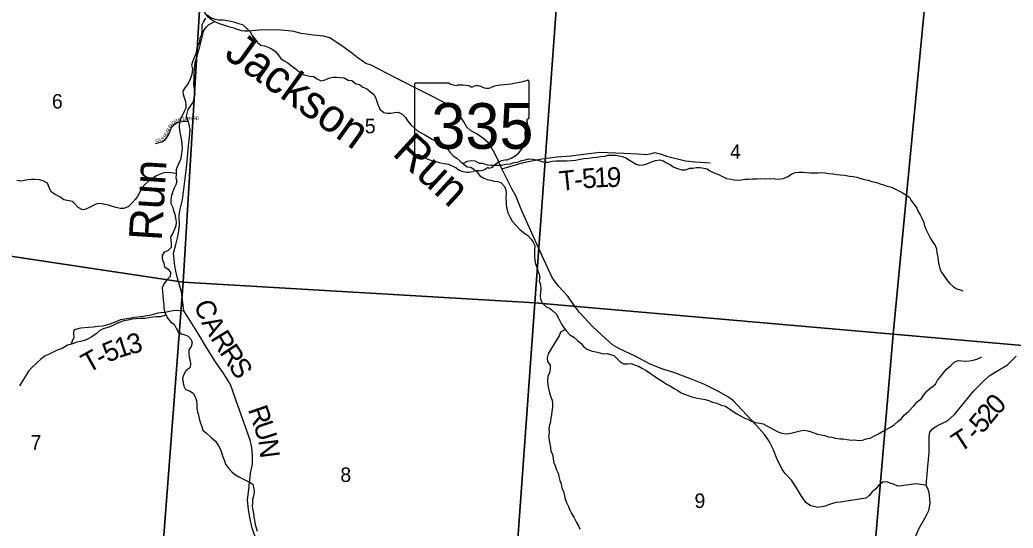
# Model space of a CAD drawing. Extents: x 1578669 to 1989827, y 208020 to 553079.
# Drawn here: x 1861319 to 1876425, y 402392 to 410123 of the extents above; entities that cross this region are included whole.
import ezdxf

# ---------------------------------------------------------------- set-up
doc = ezdxf.new("R2010")
doc.units = 0
for name, color, linetype in [('GM_X_County_Road', 7, 'Continuous'), ('GM_X_County_Road_Text', 7, 'Continuous'), ('GM_X_Minor_River', 7, 'Continuous'), ('GM_X_Minor_River_Text', 7, 'Continuous'), ('GM_X_Section', 7, 'Continuous'), ('GM_X_Section_Text', 7, 'Continuous'), ('GM_X_State_Location', 7, 'Continuous'), ('GM_X_State_Route', 7, 'Continuous'), ('GM_X_State_Shield', 7, 'Continuous'), ('GM_X_Township_Road', 7, 'Continuous'), ('GM_X_Township_Road_Text', 7, 'Continuous'), ('GM_X_Township_Subdivision', 7, 'Continuous'), ('GM_X_Township_Subdivision_Text', 7, 'Continuous')]:
    doc.layers.add(name, color=color, linetype=linetype)

msp = doc.modelspace()

# ---------------------------------------------------------------- linework, layer by layer
at = {"layer": 'GM_X_County_Road'}
msp.add_lwpolyline([(1864905, 402247), (1864852, 402393), (1864818, 402552), (1864794, 402676), (1864781, 402816), (1864801, 402985), (1864828, 403223), (1864856, 403371), (1864857, 403500), (1864849, 403618), (1864821, 403728), (1864605, 404344), (1864521, 404577), (1864422, 404740), (1864294, 404919), (1864158, 405140), (1864031, 405351), (1863931, 405515), (1863815, 405696), (1863776, 405987), (1863722, 406175), (1863693, 406300), (1863675, 406382), (1863665, 406478), (1863658, 406576), (1863690, 406707), (1863724, 406849), (1863745, 406993), (1863743, 407143), (1863750, 407224), (1863792, 407384), (1863847, 407830), (1863868, 408031), (1863883, 408209), (1863899, 408337), (1863907, 408458), (1863882, 408572), (1863878, 408583), (1863854, 408658), (1863880, 408760), (1863953, 408870), (1863983, 408994), (1863965, 409139), (1863970, 409241), (1863972, 409319), (1863986, 409473), (1864057, 409716), (1864091, 409860), (1864114, 409950), (1864130, 409983), (1864155, 410015), (1864187, 410047), (1864281, 410098)], dxfattribs=at)
at = {"layer": 'GM_X_Minor_River'}
for points in [[(1864142, 410150), (1864114, 410098), (1864087, 410047), (1864085, 409962)], [(1864166, 410199), (1864230, 410156), (1864287, 410133), (1864343, 410125), (1864413, 410122), (1864471, 410115), (1864527, 410105), (1864590, 410086), (1864646, 410069), (1864703, 410053), (1864756, 410006), (1864823, 409940)], [(1864085, 409962), (1864080, 409896), (1864056, 409842), (1864052, 409782), (1864026, 409726), (1864004, 409664), (1863996, 409608), (1863966, 409535), (1863942, 409485), (1863931, 409435), (1863943, 409381), (1863941, 409327), (1863929, 409275), (1863911, 409219), (1863879, 409157), (1863829, 409090), (1863799, 409040), (1863802, 408988), (1863838, 408884), (1863844, 408832), (1863842, 408780), (1863820, 408728), (1863792, 408674), (1863764, 408616), (1863745, 408561), (1863743, 408499), (1863749, 408447), (1863759, 408391), (1863767, 408339), (1863775, 408281), (1863783, 408229), (1863785, 408169), (1863774, 408053), (1863760, 407999), (1863738, 407944), (1863712, 407890), (1863696, 407840), (1863694, 407772), (1863692, 407718), (1863704, 407668), (1863691, 407612), (1863665, 407562), (1863645, 407510), (1863623, 407453), (1863615, 407391), (1863617, 407331), (1863647, 407269), (1863655, 407217), (1863676, 407167), (1863686, 407111), (1863696, 407049), (1863690, 406991), (1863672, 406941), (1863646, 406878), (1863612, 406822), (1863616, 406768), (1863619, 406718), (1863619, 406662), (1863569, 406610), (1863515, 406592), (1863481, 406540), (1863485, 406486), (1863507, 406423), (1863521, 406367), (1863573, 406331), (1863612, 406281), (1863606, 406221), (1863556, 406169), (1863512, 406115), (1863484, 406045), (1863490, 405995), (1863494, 405923), (1863496, 405864), (1863509, 405796), (1863509, 405740), (1863521, 405688), (1863541, 405636), (1863567, 405580), (1863617, 405526), (1863667, 405492), (1863695, 405434), (1863725, 405378), (1863777, 405346), (1863827, 405334), (1863881, 405312), (1863922, 405262), (1863938, 405212), (1863922, 405156), (1863890, 405104), (1863888, 405044), (1863892, 404994), (1863908, 404938), (1863912, 404879), (1863903, 404829), (1863845, 404783), (1863807, 404719), (1863791, 404667), (1863803, 404603), (1863811, 404549), (1863839, 404499), (1863897, 404479)], [(1864823, 409940), (1864851, 409887), (1864891, 409835), (1864933, 409777), (1864985, 409737), (1865041, 409730), (1865097, 409710), (1865154, 409678), (1865206, 409644), (1865248, 409592), (1865288, 409538), (1865340, 409500), (1865392, 409468), (1865448, 409424), (1865500, 409388), (1865560, 409338), (1865612, 409296), (1865676, 409276), (1865730, 409268), (1865784, 409264), (1865842, 409228), (1865898, 409198), (1865960, 409210), (1866020, 409238), (1866080, 409254), (1866132, 409252), (1866192, 409245), (1866252, 409239), (1866312, 409207), (1866366, 409203), (1866424, 409155), (1866482, 409141), (1866536, 409099), (1866592, 409081), (1866648, 409035), (1866700, 408989), (1866732, 408933), (1866747, 408881), (1866769, 408827), (1866793, 408763), (1866853, 408713), (1866905, 408705), (1866959, 408705), (1867017, 408713), (1867073, 408717), (1867133, 408691), (1867185, 408639), (1867219, 408583), (1867265, 408525), (1867365, 408433), (1867421, 408405), (1867477, 408375), (1867541, 408341), (1867591, 408307), (1867657, 408275), (1867708, 408239), (1867764, 408205), (1867822, 408161), (1867860, 408111), (1867910, 408057), (1867964, 408017), (1868016, 407975), (1868066, 407931), (1868120, 407889), (1868176, 407881), (1868226, 407845), (1868278, 407801), (1868316, 407751), (1868376, 407713), (1868428, 407697), (1868478, 407684), (1868534, 407670), (1868586, 407666), (1868640, 407642), (1868688, 407586), (1868709, 407536), (1868713, 407482), (1868711, 407423), (1868715, 407361), (1868717, 407303), (1868727, 407253), (1868739, 407187), (1868769, 407127), (1868804, 407061), (1868866, 406995), (1868916, 406939), (1868978, 406891), (1869042, 406843), (1869092, 406791), (1869126, 406741), (1869152, 406691), (1869146, 406623), (1869147, 406517), (1869151, 406463), (1869163, 406412), (1869179, 406362), (1869195, 406304), (1869217, 406254), (1869225, 406202), (1869215, 406152), (1869235, 406094)], [(1868056, 407940), (1868126, 407973), (1868184, 407984), (1868236, 407978), (1868302, 407942), (1868356, 407944), (1868424, 407918), (1868480, 407914), (1868592, 407914), (1868644, 407912), (1868710, 407928), (1868780, 407934), (1868832, 407953), (1868892, 407961), (1868950, 407985), (1869005, 407995), (1869061, 408009), (1869119, 408005), (1869183, 407993), (1869241, 407973), (1869299, 407961), (1869353, 407959), (1869415, 407974), (1869473, 407978), (1869527, 407980), (1869583, 407978), (1869641, 407980), (1869705, 407986), (1869769, 407990), (1869839, 408002), (1869901, 408016), (1869967, 408018), (1870031, 408029), (1870093, 408037), (1870149, 408045), (1870213, 408051), (1870267, 408063), (1870321, 408065), (1870375, 408063), (1870427, 408053), (1870479, 408047), (1870533, 408027), (1870589, 407991), (1870639, 407957), (1870691, 407930), (1870743, 407914), (1870801, 407920), (1870867, 407938), (1870925, 407962), (1870987, 407986), (1871051, 407994), (1871101, 407978), (1871155, 407950), (1871213, 407920), (1871265, 407882), (1871321, 407860), (1871385, 407842), (1871447, 407843), (1871501, 407867), (1871555, 407865), (1871609, 407875), (1871665, 407875), (1871719, 407867), (1871771, 407859), (1871823, 407821), (1871879, 407795), (1871945, 407769), (1872005, 407743), (1872067, 407711), (1872129, 407701), (1872181, 407692), (1872233, 407686), (1872295, 407692), (1872351, 407698), (1872405, 407702), (1872459, 407706), (1872523, 407704), (1872579, 407708), (1872637, 407706), (1872732, 407708), (1872800, 407707), (1872854, 407701), (1872934, 407709), (1873000, 407739), (1873052, 407775), (1873112, 407799), (1873172, 407809), (1873228, 407805), (1873280, 407799), (1873338, 407794), (1873396, 407798), (1873458, 407798), (1873512, 407802), (1873564, 407798), (1873618, 407784), (1873682, 407780), (1873742, 407770), (1873794, 407768), (1873858, 407762), (1873938, 407746), (1873990, 407741)], [(1863695, 407786), (1863574, 407802), (1863508, 407798), (1863452, 407778), (1863386, 407746), (1863333, 407709), (1863277, 407671), (1863221, 407621), (1863177, 407571), (1863147, 407511), (1863111, 407445), (1863077, 407394), (1863022, 407336), (1862966, 407280), (1862896, 407254), (1862842, 407254), (1862786, 407270), (1862726, 407286), (1862668, 407306), (1862612, 407316), (1862552, 407331), (1862496, 407325), (1862444, 407305), (1862386, 407273), (1862324, 407245), (1862270, 407233), (1862208, 407269), (1862158, 407321), (1862120, 407361)], [(1873990, 407741), (1874050, 407731), (1874106, 407711), (1874164, 407697), (1874222, 407685), (1874276, 407665), (1874346, 407651), (1874402, 407631), (1874452, 407615), (1874508, 407593), (1874574, 407577), (1874624, 407555), (1874686, 407525), (1874738, 407499), (1874798, 407459), (1874848, 407425), (1874876, 407373), (1874920, 407317), (1874958, 407261), (1874981, 407207), (1875011, 407157), (1875037, 407107), (1875065, 407043), (1875077, 406991), (1875103, 406927), (1875131, 406867), (1875161, 406809), (1875195, 406755), (1875238, 406691), (1875258, 406639), (1875266, 406577), (1875278, 406511), (1875284, 406459), (1875294, 406400), (1875310, 406342), (1875332, 406290), (1875373, 406234), (1875413, 406172), (1875459, 406120), (1875519, 406064), (1875569, 406034), (1875619, 406016), (1875661, 406002)], [(1862120, 407361), (1861989, 407384), (1861928, 407429), (1861855, 407467), (1861795, 407506), (1861767, 407573), (1861738, 407637), (1861673, 407677), (1861615, 407692), (1861545, 407697), (1861495, 407694), (1861443, 407689), (1861387, 407680), (1861333, 407671), (1861271, 407682)], [(1869235, 406094), (1869244, 406030), (1869238, 405978), (1869232, 405926), (1869236, 405874), (1869266, 405812), (1869322, 405760), (1869374, 405736), (1869424, 405698), (1869474, 405652), (1869508, 405596), (1869533, 405544), (1869557, 405494), (1869599, 405436), (1869633, 405386), (1869683, 405332), (1869743, 405296), (1869801, 405248), (1869851, 405206), (1869891, 405156), (1869941, 405116), (1870025, 405084), (1870077, 405076), (1870141, 405060), (1870191, 405042), (1870249, 405046), (1870301, 405032), (1870351, 405018), (1870403, 404968), (1870453, 404918), (1870506, 404890), (1870561, 404892), (1870623, 404896), (1870677, 404872), (1870735, 404850), (1870790, 404822), (1870846, 404792), (1870910, 404742), (1870970, 404702), (1871034, 404659), (1871098, 404621), (1871152, 404581), (1871212, 404551), (1871272, 404517), (1871324, 404485), (1871376, 404449), (1871428, 404431), (1871482, 404407), (1871538, 404387), (1871620, 404371), (1871684, 404357), (1871742, 404347), (1871798, 404333), (1871854, 404309), (1871920, 404295), (1871986, 404261), (1872050, 404245), (1872116, 404200), (1872168, 404168), (1872224, 404132), (1872276, 404100), (1872334, 404072), (1872387, 404048), (1872443, 404020), (1872505, 403996), (1872569, 403988), (1872625, 403976), (1872679, 403946), (1872745, 403910), (1872801, 403880), (1872859, 403854), (1872909, 403836), (1872975, 403826), (1873043, 403836), (1873125, 403855), (1873185, 403873), (1873248, 403883), (1873300, 403873), (1873354, 403859), (1873447, 403823), (1873503, 403809), (1873563, 403799), (1873619, 403783), (1873669, 403773), (1873725, 403761), (1873789, 403751), (1873843, 403748), (1873899, 403742), (1873961, 403732), (1874014, 403734), (1874076, 403726), (1874132, 403728), (1874190, 403750), (1874248, 403760), (1874308, 403790), (1874368, 403823), (1874426, 403859), (1874492, 403891), (1874558, 403929), (1874614, 403963), (1874672, 404015)], [(1863543, 405631), (1863455, 405606), (1863393, 405604), (1863341, 405600), (1863287, 405590), (1863219, 405580), (1863153, 405581), (1863089, 405573), (1863029, 405571), (1862965, 405555), (1862901, 405543), (1862845, 405523), (1862784, 405499), (1862724, 405469), (1862656, 405442), (1862588, 405424), (1862534, 405400), (1862478, 405348), (1862416, 405300), (1862360, 405272), (1862302, 405248), (1862242, 405229), (1862186, 405219), (1862121, 405197)], [(1869613, 405414), (1869543, 405373), (1869521, 405319), (1869487, 405263), (1869457, 405211), (1869419, 405153), (1869382, 405093), (1869352, 405042), (1869338, 404984), (1869342, 404928), (1869382, 404872), (1869382, 404814), (1869374, 404756), (1869350, 404696), (1869343, 404630), (1869349, 404568), (1869359, 404518), (1869367, 404468), (1869389, 404401), (1869413, 404337), (1869419, 404283), (1869419, 404227), (1869410, 404171), (1869404, 404117), (1869396, 404067), (1869388, 404011), (1869374, 403961), (1869364, 403905), (1869370, 403842), (1869360, 403788), (1869368, 403732), (1869377, 403676), (1869387, 403620), (1869393, 403570), (1869419, 403514), (1869431, 403454), (1869435, 403400), (1869459, 403340), (1869479, 403280), (1869504, 403228), (1869514, 403176), (1869530, 403118), (1869550, 403063), (1869562, 403007), (1869586, 402947), (1869602, 402881), (1869614, 402831), (1869630, 402781), (1869663, 402721), (1869685, 402665), (1869707, 402615), (1869743, 402559), (1869785, 402479), (1869813, 402425), (1869837, 402375)], [(1862121, 405197), (1862043, 405176), (1861960, 405126), (1861884, 405097), (1861817, 405064), (1861763, 405037), (1861704, 405014), (1861639, 404963), (1861574, 404903), (1861507, 404840), (1861452, 404777), (1861403, 404705), (1861353, 404622), (1861312, 404557)], [(1874672, 404015), (1874725, 404060), (1874773, 404114), (1874833, 404166), (1874913, 404252), (1874967, 404314), (1875029, 404365), (1875067, 404417), (1875116, 404479), (1875176, 404531), (1875244, 404583), (1875272, 404643), (1875324, 404702), (1875368, 404754), (1875410, 404808), (1875475, 404864), (1875529, 404918), (1875589, 404944), (1875645, 404937), (1875701, 404931), (1875763, 404935), (1875817, 404947), (1875871, 404961), (1875939, 404993), (1875941, 404995)], [(1863897, 404479), (1863953, 404445), (1863983, 404387), (1864006, 404331), (1864010, 404271), (1864010, 404213), (1864020, 404160), (1864038, 404110), (1864048, 404052), (1864068, 403988), (1864086, 403938), (1864102, 403880), (1864155, 403834), (1864235, 403766), (1864297, 403710), (1864341, 403644), (1864371, 403586), (1864389, 403528), (1864407, 403478), (1864433, 403416), (1864445, 403366), (1864490, 403306), (1864542, 403246), (1864598, 403204), (1864648, 403170), (1864710, 403140), (1864762, 403114), (1864812, 403092), (1864862, 403058), (1864878, 402988), (1864882, 402938), (1864872, 402880), (1864858, 402828), (1864857, 402775), (1864853, 402723), (1864861, 402667), (1864873, 402615), (1864875, 402565), (1864885, 402511), (1864899, 402449), (1864915, 402395), (1864927, 402343)]]:
    msp.add_lwpolyline(points, dxfattribs=at)
at = {"layer": 'GM_X_Section'}
for points in [[(1859899, 411620), (1864118, 411371), (1863801, 406133), (1859759, 406743)], [(1864118, 411371), (1865072, 411306), (1869527, 410982), (1869150, 405817), (1863801, 406133)], [(1869527, 410982), (1870477, 410913), (1875100, 410575), (1874599, 405341), (1869150, 405817)], [(1875100, 410575), (1875642, 410537), (1880684, 410164), (1880275, 404843), (1874599, 405341)], [(1859746, 406607), (1859759, 406743), (1863801, 406133), (1863394, 400755), (1859303, 401455)], [(1863801, 406133), (1869150, 405817), (1868761, 400400), (1863394, 400755)], [(1869150, 405817), (1874599, 405341), (1874136, 399900), (1868761, 400400)], [(1880275, 404843), (1879658, 399387), (1874136, 399900), (1874599, 405341)]]:
    msp.add_lwpolyline(points, close=True, dxfattribs=at)
at = {"layer": 'GM_X_State_Route'}
for points in [[(1864580, 409996), (1864511, 410014), (1864423, 410044), (1864338, 410069), (1864281, 410098), (1864245, 410121), (1864212, 410140), (1864181, 410162), (1864133, 410233), (1864090, 410306), (1864064, 410365), (1864043, 410450), (1864039, 410503), (1864068, 410778)], [(1875153, 402894), (1875150, 402931), (1875129, 402993), (1875103, 403038), (1875058, 403052), (1874947, 403064), (1874805, 403046), (1874727, 403033), (1874670, 403032), (1874607, 403061), (1874551, 403077), (1874507, 403094), (1874445, 403091), (1874376, 403040), (1874335, 402992), (1874283, 402945), (1874234, 402887), (1874189, 402846), (1874119, 402837), (1873890, 402800), (1873797, 402789), (1873727, 402780), (1873645, 402755), (1873566, 402724), (1873458, 402707), (1873344, 402729), (1873270, 402782), (1873206, 402877), (1873129, 403005), (1873056, 403120), (1872956, 403224), (1872910, 403286), (1872830, 403450), (1872776, 403595), (1872716, 403714), (1872643, 403817), (1872519, 403960), (1872234, 404264), (1872171, 404329), (1872096, 404385), (1871944, 404471), (1871723, 404582), (1871516, 404663), (1871263, 404757), (1871099, 404809), (1870904, 404888), (1870675, 405008), (1870436, 405121), (1870333, 405181), (1870226, 405275), (1870032, 405456), (1869830, 405673), (1869738, 405791), (1869651, 405918), (1869511, 406073), (1869413, 406203), (1869348, 406344), (1869226, 406608), (1868951, 407220), (1868864, 407444), (1868801, 407551), (1868651, 407858), (1868575, 408031), (1868521, 408128), (1868456, 408241), (1868375, 408313), (1868273, 408384), (1868172, 408440), (1868119, 408489), (1868072, 408570), (1868019, 408653), (1867983, 408715), (1867932, 408782), (1867874, 408817), (1867031, 409244), (1866662, 409435), (1866583, 409459), (1866527, 409501), (1866465, 409542), (1866364, 409620), (1866217, 409730), (1866116, 409794), (1866032, 409852), (1865935, 409875), (1865783, 409891), (1865599, 409917), (1865485, 409945), (1865399, 409958), (1865288, 409967), (1865007, 409973), (1864789, 409952), (1864739, 409951), (1864697, 409958), (1864585, 409994), (1864580, 409996)], [(1876629, 401106), (1876313, 401040), (1876072, 400985), (1875971, 400968), (1875895, 400975), (1875837, 401004), (1875205, 401350), (1875096, 401419), (1874999, 401501), (1874930, 401594), (1874883, 401701), (1874865, 401824), (1874866, 401936), (1874884, 402074), (1874910, 402188), (1874997, 402389), (1875093, 402558), (1875142, 402660), (1875162, 402766), (1875153, 402894)]]:
    msp.add_lwpolyline(points, dxfattribs=at)
at = {"layer": 'GM_X_State_Shield'}
for p, q in [((1867321, 409143), (1867321, 408086)), ((1867848, 409161), (1867338, 409161)), ((1869062, 408634), (1869062, 409187)), ((1869061, 408635), (1869062, 408634))]:
    msp.add_line(p, q, dxfattribs=at)
for centre, major_axis, start_param, end_param in [((1867341, 409145), (20.2, 0), 1.712693, 3.28349), ((1867969, 409284), (196, 0), 4.042523, 4.731795), ((1868034, 408568), (702, 0), 1.404758, 1.657858), ((1868194, 409151), (56.4, 0), 3.836095, 5.185415), ((1868276, 409028), (117, 0), 0.950623, 2.079405), ((1868428, 409196), (141, 0), 4.081561, 5.145723), ((1868677, 408838), (371, 0), 1.699011, 2.107814), ((1868442, 410602), (1845, 0), 4.814394, 5.042369), ((1869042, 409190), (19.4, 0), 6.141152, 7.989035), ((1869057, 408594), (30, 0), 1.883978, 3.671073), ((1869041, 408632), (20.7, 0), 5.05454, 6.418171), ((1869131, 408403), (131, 0), 2.387724, 3.262537), ((1868866, 408524), (180, 0), 5.934695, 6.695948), ((1868545, 408333), (462, 0), 5.101752, 6.440018), ((1867341, 408084), (20.3, 0), 3.00124, 4.508301), ((1867345, 408192), (155, 0), 4.665946, 4.897461), ((1867376, 408025), (56, 0), 0.519207, 1.627899), ((1868083, 408975), (1333, 0), 4.195997, 4.488961), ((1867686, 407612), (417, 0), 0.823519, 1.323587), ((1868137, 408020), (265, 0), 4.026481, 4.996735), ((1868309, 407941), (141, 0), 4.691044, 5.507374), ((1868436, 407839), (39.7, 0), 1.147584, 2.315152), ((1868419, 407984), (149, 0), 4.937069, 5.64225), ((1868740, 407790), (253, 0), 1.647645, 2.488434), ((1868289, 407655), (217, 0), 1.495662, 1.94098)]:
    msp.add_ellipse(centre, major_axis=major_axis, ratio=0.8, start_param=start_param, end_param=end_param, dxfattribs=at)
at = {"layer": 'GM_X_Township_Road'}
for points in [[(1868651, 407858), (1868979, 407952), (1869259, 408009), (1869492, 408038), (1869698, 408055), (1869855, 408073), (1870139, 408110), (1870504, 408097), (1870710, 408084), (1870838, 408075), (1870905, 408083), (1870977, 408105), (1871057, 408087), (1871155, 408048), (1871441, 407977), (1871589, 407962), (1871819, 407950)], [(1862091, 405189), (1862105, 405195), (1862121, 405241), (1862143, 405295), (1862141, 405353), (1862141, 405382), (1862152, 405414), (1862248, 405439), (1862362, 405451), (1862434, 405455), (1862504, 405464), (1862586, 405470), (1862693, 405498), (1862783, 405533), (1862853, 405567), (1863070, 405601), (1863196, 405616), (1863318, 405636), (1863423, 405669), (1863551, 405683), (1863619, 405697), (1863685, 405709), (1863815, 405696)], [(1875103, 403038), (1875126, 403330), (1875147, 403544), (1875147, 403702), (1875150, 403789), (1875160, 403851), (1875204, 403909), (1875284, 403956), (1875427, 404022), (1875535, 404120), (1875827, 404478), (1875972, 404625), (1876060, 404709), (1876202, 404793), (1876341, 404875), (1876469, 405006)]]:
    msp.add_lwpolyline(points, dxfattribs=at)
at = {"layer": 'GM_X_Township_Subdivision'}
msp.add_lwpolyline([(1863382, 408245), (1863477, 408270), (1863536, 408304), (1863563, 408347), (1863599, 408417), (1863622, 408476), (1863664, 408534), (1863704, 408555), (1863756, 408574), (1863802, 408580), (1863878, 408583)], dxfattribs=at)

# ---------------------------------------------------------------- texts
at = {"layer": 'GM_X_County_Road_Text'}
for s, rotation, p in [('C', 289.789, (1863964, 405804)), ('A', 300.148, (1864073, 405518)), ('R', 301.6925, (1864210, 405282)), ('R', 303.7709, (1864346, 405063)), ('S', 302.9468, (1864482, 404859)), ('R', 289.1188, (1864784, 404197)), ('U', 288.1746, (1864865, 403965)), ('N', 277.0704, (1864944, 403729))]:
    msp.add_text(s, height=300, rotation=rotation, dxfattribs=at).set_placement(p)
at = {"layer": 'GM_X_Minor_River_Text'}
for s, height, rotation, p in [('Jackson', 500, 324.3971, (1864407, 409562)), ('Run', 500, 317.4572, (1866967, 408078)), ('Run', 500.1, 86.3499, (1863474, 406754))]:
    msp.add_text(s, height=height, rotation=rotation, dxfattribs=at).set_placement(p)
at = {"layer": 'GM_X_Section_Text'}
for s, p in [('6', (1861806, 408774)), ('5', (1866565, 408398)), ('4', (1872120, 408010)), ('7', (1861483, 403585)), ('8', (1866193, 403094)), ('9', (1871579, 402698))]:
    msp.add_text(s, height=221, rotation=0, dxfattribs=at).set_placement(p)
at = {"layer": 'GM_X_State_Location'}
msp.add_text('335', height=1, rotation=0, dxfattribs=at).set_placement((1867819, 408472))
for s in ['s', 'r']:
    msp.add_text(s, height=1, dxfattribs=at).set_placement((1868172, 408544))
at = {"layer": 'GM_X_State_Shield'}
msp.add_text('335', height=696.1, dxfattribs=at).set_placement((1867577, 408161))
at = {"layer": 'GM_X_Township_Road_Text'}
for s, rotation, p in [('5', 4.908, (1869881, 407557)), ('1', 3.129, (1870062, 407572)), ('9', 359.6357, (1870242, 407582)), ('T', 6.1268, (1869537, 407520)), ('-', 5.8488, (1869760, 407544)), ('1', 18.0351, (1862820, 404975)), ('3', 14.0514, (1862991, 405030)), ('5', 22.9649, (1862656, 404905)), ('T', 29.1724, (1862359, 404743)), ('-', 27.3121, (1862552, 404851)), ('0', 46.4905, (1876190, 404098)), ('2', 50.6315, (1876077, 403959)), ('5', 50.7881, (1875960, 403816)), ('T', 33.0684, (1875613, 403536)), ('-', 46.9925, (1875862, 403710))]:
    msp.add_text(s, height=300, rotation=rotation, dxfattribs=at).set_placement(p)
at = {"layer": 'GM_X_Township_Subdivision_Text'}
for s, rotation, p in [('E', 26.565, (1863674, 408548)), ('M', 22.1126, (1863705, 408563)), ('E', 9.3815, (1863751, 408582)), ('T', 4.514, (1863785, 408588)), ('A', 3.6527, (1863820, 408590)), ('R', 3.5006, (1863863, 408593)), ('Y', 3.5236, (1863903, 408596)), ('R', 3.5248, (1863960, 408599)), ('D', 3.5, (1864000, 408602)), ('R', 66.4039, (1863583, 408406)), ('U', 65.8201, (1863599, 408442)), ('N', 55.4127, (1863615, 408480)), ('C', 40.1165, (1863647, 408524)), ('C', 12.4103, (1863386, 408259)), ('A', 12.535, (1863425, 408268)), ('R', 30.8194, (1863484, 408284)), ('R', 58.0519, (1863537, 408322)), ('S', 63.432, (1863560, 408360))]:
    msp.add_text(s, height=50, rotation=rotation, dxfattribs=at).set_placement(p)

doc.saveas('drawing.dxf')
